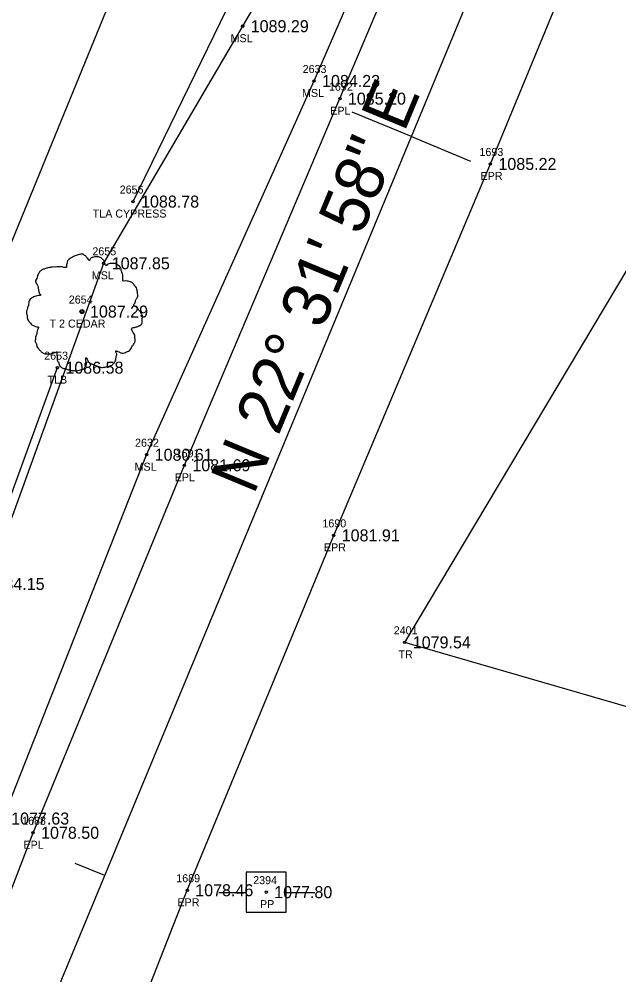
# Model space of a CAD drawing. Extents: x 1578957 to 1581675, y 1115963 to 1120391.
# Drawn here: x 1580613.5 to 1580688.4, y 1119076.9 to 1119196.4 of the extents above; entities that cross this region are included whole.
import ezdxf

# ---------------------------------------------------------------- set-up
doc = ezdxf.new("R2010")
doc.units = 0
for name, color, linetype in [('RD_EX_Fence_Other', 7, 'Continuous'), ('RD_EX_Misc', 7, 'Continuous'), ('RD_EX_Misc_txCode', 7, 'Continuous'), ('RD_EX_Road', 7, 'Continuous'), ('RD_EX_Road_txCode', 7, 'Continuous'), ('RD_EX_TX_Misc_ELEV', 7, 'Continuous'), ('RD_EX_TX_Road_ELEV', 7, 'Continuous'), ('RD_EX_TX_VEG_ELEV', 7, 'Continuous'), ('RD_EX_UT', 7, 'Continuous'), ('RD_EX_UT_txCode', 7, 'Continuous'), ('RD_EX_VEG', 7, 'Continuous'), ('RD_EX_VEG_txCode', 7, 'Continuous'), ('RD_HC_Cl', 7, 'Continuous'), ('RD_HC_Data', 7, 'Continuous'), ('RD_HC_Data_Tic', 7, 'Continuous'), ('RD_HC_Survey_ELEV', 7, 'Continuous'), ('RD_SMD_Locator', 7, 'Continuous')]:
    doc.layers.add(name, color=color, linetype=linetype)

msp = doc.modelspace()

# ---------------------------------------------------------------- linework, layer by layer
at = {"layer": 'RD_EX_Fence_Other'}
msp.add_lwpolyline([(1580513.83, 1119078.66), (1580554.33, 1119026.26), (1580554.33, 1119026.26), (1580661.06, 1119287.24), (1580681.05, 1119334.68), (1580698.95, 1119378.89), (1580718.03, 1119424.96), (1580737.74, 1119473.23)], dxfattribs=at)
at = {"layer": 'RD_EX_Misc'}
for points in [[(1580575.47, 1119001.96), (1580572.19, 1119003.3), (1580573.34, 1119008.97), (1580569.08, 1119017.53), (1580583.69, 1119050.38), (1580599.82, 1119098.81), (1580624.04, 1119165.83), (1580641.4, 1119195.47), (1580666.37, 1119238.15), (1580687.02, 1119280.07), (1580703.35, 1119329.4), (1580719.48, 1119374.25), (1580736.36, 1119422.97), (1580751.16, 1119471.49)], [(1580572.23, 1119003.29), (1580577.64, 1119002.27), (1580593.89, 1119048.73), (1580611.47, 1119096.44), (1580629.4, 1119141.91), (1580650.31, 1119188.62), (1580669.53, 1119232.97), (1580689.08, 1119279.77), (1580706.15, 1119326.43), (1580722.86, 1119373.53), (1580740.07, 1119420.2), (1580755.3, 1119467.38)]]:
    msp.add_lwpolyline(points, dxfattribs=at)
at = {"layer": 'RD_EX_Road'}
for points in [[(1580561.51, 1118902.86), (1580569.28, 1118952.03), (1580572.26, 1118964.73), (1580572.02, 1118971.68), (1580570.79, 1118976.94), (1580576.68, 1118999.16), (1580578.92, 1119000.71), (1580583.17, 1119008.34), (1580597.23, 1119047.93), (1580615.21, 1119094.66), (1580634.11, 1119140.59), (1580653.54, 1119186.41), (1580672.94, 1119232.27), (1580691.82, 1119278.4), (1580709.78, 1119324.77), (1580727.17, 1119371.36), (1580744.52, 1119418.33), (1580760.44, 1119465.68)], [(1580581.37, 1118900.88), (1580589.1, 1118945.81), (1580601.04, 1118995.6), (1580615.9, 1119040.13), (1580634.47, 1119087.48), (1580652.77, 1119131.83), (1580672.35, 1119178.25), (1580691.76, 1119225.32), (1580699.12, 1119242.47), (1580700.9, 1119243.15), (1580710.46, 1119268.63), (1580709.93, 1119269.06), (1580728.39, 1119317.4), (1580728.45, 1119317.42), (1580746.75, 1119365.26), (1580763.47, 1119411.24), (1580777.81, 1119452.25), (1580781.25, 1119456.56)]]:
    msp.add_lwpolyline(points, dxfattribs=at)
at = {"layer": 'RD_EX_UT'}
for p, q in [((1580646.83, 1119089.75), (1580641.83, 1119089.75)), ((1580641.83, 1119089.75), (1580641.83, 1119084.75)), ((1580646.83, 1119084.75), (1580646.83, 1119089.75)), ((1580638.4, 1119087.19), (1580641.87, 1119087.19)), ((1580646.76, 1119087.19), (1580650.4, 1119087.19)), ((1580641.83, 1119084.75), (1580646.83, 1119084.75))]:
    msp.add_line(p, q, dxfattribs=at)
at = {"layer": 'RD_EX_VEG'}
for p, q in [((1580627.7, 1119173.55), (1580666.94, 1119254.15)), ((1580608.4, 1119125.76), (1580618.25, 1119152.79))]:
    msp.add_line(p, q, dxfattribs=at)
msp.add_lwpolyline([(1580738.38, 1119110.04), (1580691.44, 1119109.82), (1580661.65, 1119118.46), (1580716.03, 1119209.67), (1580734.07, 1119204.79), (1580780.32, 1119184.53), (1580795.8, 1119233.84), (1580811.93, 1119254.59)], dxfattribs=at)
for centre, radius in [((1580621.32, 1119159.8), 0.25), ((1580621.31, 1119159.78), 0.0001)]:
    msp.add_circle(centre, radius, dxfattribs=at)
for points in [[(1580621.45, 1119166.97), (1580621.15, 1119166.99), (1580620.83, 1119166.89), (1580620.58, 1119166.79), (1580620.35, 1119166.72), (1580620.13, 1119166.62), (1580619.83, 1119166.44), (1580619.6, 1119166.24), (1580619.48, 1119165.99), (1580619.43, 1119165.77), (1580619.38, 1119165.49), (1580619.38, 1119165.32), (1580619.25, 1119165.29), (1580619.1, 1119165.32), (1580618.85, 1119165.39), (1580618.61, 1119165.39), (1580618.36, 1119165.39), (1580618.01, 1119165.37), (1580617.66, 1119165.37), (1580617.38, 1119165.32), (1580617.06, 1119165.27), (1580616.68, 1119165.14), (1580616.33, 1119165.02), (1580616.03, 1119164.77), (1580615.78, 1119164.29), (1580615.66, 1119163.95), (1580615.51, 1119163.7), (1580615.66, 1119163.25), (1580615.83, 1119162.9), (1580615.86, 1119162.7), (1580615.93, 1119162.27), (1580616.03, 1119162.05), (1580616.16, 1119161.85), (1580616.08, 1119161.82), (1580615.71, 1119161.77), (1580615.41, 1119161.67), (1580614.98, 1119161.45), (1580614.76, 1119161.22), (1580614.66, 1119160.9), (1580614.63, 1119160.55), (1580614.53, 1119160.35), (1580614.46, 1119160.07), (1580614.43, 1119160), (1580614.38, 1119159.67), (1580614.48, 1119159.22), (1580614.51, 1119158.87), (1580614.63, 1119158.65), (1580614.78, 1119158.47), (1580614.96, 1119158.22), (1580615.36, 1119158), (1580615.68, 1119157.9), (1580615.88, 1119157.87), (1580615.71, 1119157.37), (1580615.66, 1119157.02), (1580615.53, 1119156.62), (1580615.53, 1119156.55), (1580615.48, 1119156.07), (1580615.63, 1119155.75), (1580615.71, 1119155.37), (1580615.88, 1119155.15), (1580616.16, 1119154.85), (1580616.48, 1119154.62), (1580616.98, 1119154.5), (1580617.38, 1119154.52), (1580617.96, 1119154.7), (1580618.21, 1119154.77), (1580618.18, 1119154.6), (1580618.21, 1119154.22), (1580618.21, 1119153.8), (1580618.36, 1119153.47), (1580618.46, 1119153.2), (1580618.61, 1119152.95), (1580618.93, 1119152.73), (1580619.33, 1119152.65), (1580619.75, 1119152.5), (1580620.2, 1119152.43), (1580620.7, 1119152.4), (1580621.3, 1119152.55), (1580621.58, 1119152.68), (1580621.68, 1119152.85), (1580621.88, 1119153.22), (1580621.83, 1119153.45), (1580621.85, 1119154.05), (1580621.95, 1119153.87), (1580622.13, 1119153.52), (1580622.63, 1119153.22), (1580623.03, 1119153.05), (1580623.5, 1119152.9), (1580623.8, 1119152.82), (1580624.28, 1119152.9), (1580624.65, 1119152.97), (1580625.03, 1119153.1), (1580625.33, 1119153.37), (1580625.5, 1119153.65), (1580625.55, 1119153.92), (1580625.63, 1119154.3), (1580625.68, 1119154.47)], [(1580625.68, 1119154.47), (1580625.6, 1119154.65), (1580625.55, 1119154.9), (1580625.63, 1119154.87), (1580625.8, 1119154.82), (1580626.08, 1119154.7), (1580626.3, 1119154.62), (1580626.63, 1119154.65), (1580626.9, 1119154.75), (1580627.35, 1119155.02), (1580627.63, 1119155.5), (1580627.9, 1119155.9), (1580627.98, 1119156.22), (1580627.93, 1119156.45), (1580627.9, 1119156.95), (1580627.7, 1119157.2), (1580627.65, 1119157.32), (1580627.55, 1119157.72), (1580627.63, 1119157.77), (1580627.9, 1119157.82), (1580628.28, 1119157.95), (1580628.55, 1119158.07), (1580628.78, 1119158.25), (1580628.85, 1119158.47), (1580628.83, 1119158.87), (1580628.88, 1119159.27), (1580628.8, 1119159.42), (1580628.7, 1119159.57), (1580628.63, 1119159.77), (1580628.48, 1119159.92), (1580628.38, 1119160.07), (1580628.28, 1119160.17), (1580628.15, 1119160.32), (1580627.98, 1119160.45), (1580627.83, 1119160.5), (1580627.78, 1119160.65), (1580627.93, 1119160.85), (1580627.98, 1119160.95), (1580628, 1119161.17), (1580628.23, 1119161.52), (1580628.28, 1119161.92), (1580628.23, 1119162.35), (1580628.18, 1119162.62), (1580628.03, 1119162.9), (1580627.83, 1119163.15), (1580627.7, 1119163.32), (1580627.53, 1119163.45), (1580627.2, 1119163.57), (1580626.95, 1119163.62), (1580626.6, 1119163.62), (1580626.4, 1119163.67), (1580626.43, 1119163.72), (1580626.43, 1119163.87), (1580626.43, 1119164.15), (1580626.35, 1119164.59), (1580626.2, 1119165.09), (1580626.2, 1119165.12), (1580626.1, 1119165.37), (1580625.88, 1119165.57), (1580625.7, 1119165.67), (1580625.5, 1119165.79), (1580625.25, 1119165.82), (1580624.95, 1119165.82), (1580624.68, 1119165.77), (1580624.48, 1119165.67), (1580624.3, 1119165.54), (1580624.23, 1119165.69), (1580624.13, 1119165.99), (1580624.08, 1119166.14), (1580623.93, 1119166.32), (1580623.7, 1119166.52), (1580623.25, 1119166.64), (1580622.63, 1119166.57), (1580622.33, 1119166.37), (1580622.18, 1119166.19), (1580622.13, 1119166.32), (1580621.93, 1119166.52), (1580621.83, 1119166.69), (1580621.65, 1119166.82), (1580621.5, 1119166.92), (1580621.4, 1119166.97)]]:
    msp.add_spline(points, degree=3, dxfattribs=at)
at = {"layer": 'RD_HC_Cl'}
msp.add_line((1580616.29, 1119070.33), (1580693.17, 1119255.64), dxfattribs=at)
at = {"layer": 'RD_HC_Data_Tic'}
for p, q in [((1580662.48, 1119181.67), (1580655.09, 1119184.73)), ((1580662.48, 1119181.67), (1580669.87, 1119178.6)), ((1580624.16, 1119089.3), (1580620.46, 1119090.83))]:
    msp.add_line(p, q, dxfattribs=at)
at = {"layer": 'RD_SMD_Locator'}
for centre in [(1580641.4, 1119195.47), (1580650.31, 1119188.62), (1580653.54, 1119186.41), (1580672.35, 1119178.25), (1580627.7, 1119173.55), (1580624.04, 1119165.83), (1580621.32, 1119159.8), (1580618.25, 1119152.79), (1580629.4, 1119141.91), (1580634.11, 1119140.59), (1580652.77, 1119131.83), (1580661.65, 1119118.46), (1580615.21, 1119094.66), (1580634.47, 1119087.48), (1580644.34, 1119087.24)]:
    msp.add_circle(centre, 0.15, dxfattribs=at)

# ---------------------------------------------------------------- texts
at = {"layer": 'RD_EX_Misc_txCode'}
for s, p in [('MSL', (1580639.89, 1119193.47)), ('2633', (1580648.89, 1119189.62)), ('MSL', (1580648.81, 1119186.62)), ('2655', (1580622.62, 1119166.83)), ('MSL', (1580622.54, 1119163.83)), ('2632', (1580627.95, 1119142.91)), ('MSL', (1580627.89, 1119139.91))]:
    msp.add_text(s, height=1, dxfattribs=at).set_placement(p)
at = {"layer": 'RD_EX_Road_txCode'}
for s, p in [('1692', (1580652.17, 1119187.41)), ('EPL', (1580652.34, 1119184.41)), ('1693', (1580670.98, 1119179.25)), ('EPR', (1580671.12, 1119176.25)), ('1691', (1580633.02, 1119141.59)), ('EPL', (1580632.9, 1119138.59)), ('1690', (1580651.36, 1119132.83)), ('EPR', (1580651.55, 1119129.83)), ('1688', (1580613.84, 1119095.66)), ('EPL', (1580614.01, 1119092.66)), ('1689', (1580633.1, 1119088.48)), ('EPR', (1580633.24, 1119085.48))]:
    msp.add_text(s, height=1, dxfattribs=at).set_placement(p)
at = {"layer": 'RD_EX_TX_Misc_ELEV'}
for s, p in [('1089.29', (1580642.4, 1119194.72)), ('1084.23', (1580651.31, 1119187.87)), ('1087.85', (1580625.04, 1119165.08)), ('1080.61', (1580630.4, 1119141.16)), ('1077.63', (1580612.47, 1119095.69))]:
    msp.add_text(s, height=1.5, dxfattribs=at).set_placement(p)
at = {"layer": 'RD_EX_TX_Road_ELEV'}
for s, p in [('1085.20', (1580654.54, 1119185.66)), ('1085.22', (1580673.35, 1119177.5)), ('1081.69', (1580635.11, 1119139.84)), ('1081.91', (1580653.77, 1119131.08)), ('1078.50', (1580616.21, 1119093.91)), ('1078.46', (1580635.47, 1119086.73))]:
    msp.add_text(s, height=1.5, dxfattribs=at).set_placement(p)
at = {"layer": 'RD_EX_TX_VEG_ELEV'}
for s, p in [('1088.78', (1580628.7, 1119172.8)), ('1087.29', (1580622.32, 1119159.05)), ('1086.58', (1580619.25, 1119152.04)), ('1084.15', (1580609.4, 1119125.01)), ('1079.54', (1580662.65, 1119117.71))]:
    msp.add_text(s, height=1.5, dxfattribs=at).set_placement(p)
at = {"layer": 'RD_EX_UT_txCode'}
for s, p in [('2394', (1580642.71, 1119088.24)), ('PP', (1580643.56, 1119085.24))]:
    msp.add_text(s, height=1, dxfattribs=at).set_placement(p)
at = {"layer": 'RD_EX_VEG_txCode'}
for s, p in [('2656', (1580626.03, 1119174.55)), ('TLA CYPRESS', (1580622.66, 1119171.55)), ('2654', (1580619.67, 1119160.8)), ('T 2 CEDAR', (1580617.26, 1119157.8)), ('2653', (1580616.6, 1119153.79)), ('TLB', (1580617.01, 1119150.79)), ('2401', (1580660.27, 1119119.46)), ('TR', (1580660.86, 1119116.46))]:
    msp.add_text(s, height=1, dxfattribs=at).set_placement(p)
at = {"layer": 'RD_HC_Data'}
msp.add_text('N 22%%d 31\' 58" E', height=6, rotation=67.4673, dxfattribs=at).set_placement((1580642.77, 1119136.77))
at = {"layer": 'RD_HC_Survey_ELEV'}
msp.add_text('1077.80', height=1.5, dxfattribs=at).set_placement((1580645.34, 1119086.49))

doc.saveas('drawing.dxf')
